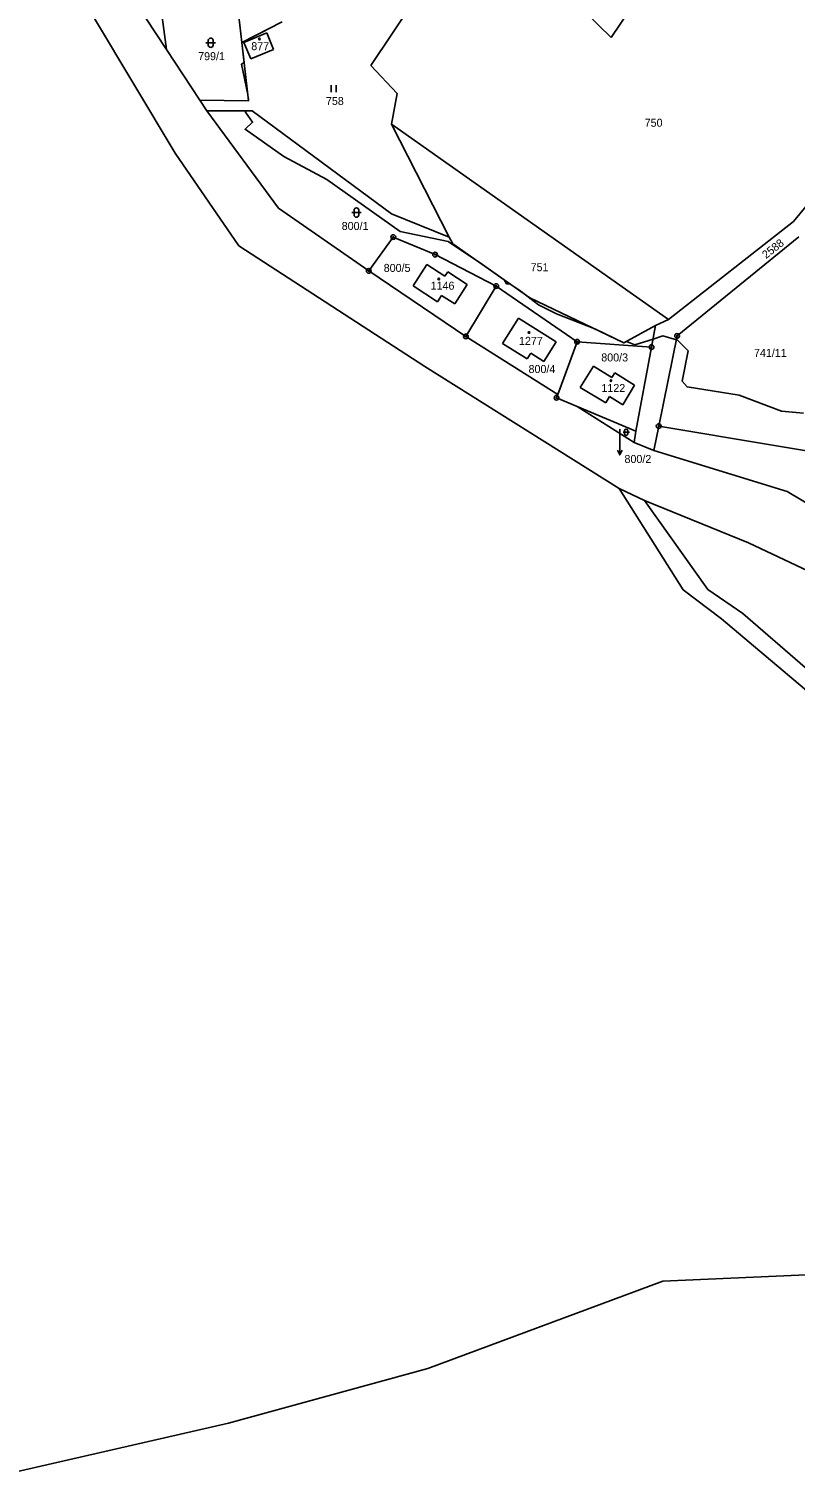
# Model space of a CAD drawing. Extents: x -439246 to -433691, y -1130252 to -1121148.
# Drawn here: x -437462.9 to -437300.2, y -1125380.8 to -1125073 of the extents above; entities that cross this region are included whole.
import ezdxf

# ---------------------------------------------------------------- set-up
doc = ezdxf.new("R2010")
doc.units = 0
for name, color, linetype in [('Vrstva 1', 7, 'Continuous'), ('Vrstva 16', 7, 'Continuous'), ('Vrstva 18', 7, 'Continuous'), ('Vrstva 19', 7, 'Continuous'), ('Vrstva 24', 7, 'Continuous'), ('Vrstva 25', 7, 'Continuous'), ('Vrstva 3', 7, 'Continuous'), ('Vrstva 37', 7, 'Continuous'), ('Vrstva 52', 7, 'Continuous'), ('Vrstva 6', 7, 'Continuous')]:
    doc.layers.add(name, color=color, linetype=linetype)

msp = doc.modelspace()

# ---------------------------------------------------------------- linework, layer by layer
at = {"layer": 'Vrstva 1'}
for points in [[(-437461.68, -1125034.89), (-437433.71, -1125077.38)], [(-437466.29, -1125041.78), (-437431.82, -1125099.44)], [(-437436.93, -1125052.98), (-437433.71, -1125077.38)], [(-437339.3, -1125074.87), (-437364.03, -1125050.61)], [(-437327.5, -1125057.37), (-437339.3, -1125074.87)], [(-437376.38, -1125059.92), (-437390.32, -1125080.83)], [(-437418.51, -1125068.55), (-437417.68, -1125075.89)], [(-437417.68, -1125075.89), (-437409.1, -1125071.55)], [(-437417.24, -1125075.9), (-437412.39, -1125073.88)], [(-437410.94, -1125077.38), (-437412.39, -1125073.88)], [(-437433.71, -1125077.38), (-437426.59, -1125088.2)], [(-437417.68, -1125075.89), (-437416.27, -1125088.29)], [(-437415.79, -1125079.39), (-437417.24, -1125075.9)], [(-437415.79, -1125079.39), (-437410.94, -1125077.38)], [(-437390.32, -1125080.83), (-437384.74, -1125086.77)], [(-437384.74, -1125086.77), (-437385.91, -1125093.24)], [(-437426.59, -1125088.2), (-437425.15, -1125090.42)], [(-437416.27, -1125088.29), (-437426.59, -1125088.2)], [(-437409.94, -1125111.08), (-437425.15, -1125090.42)], [(-437415.5, -1125090.42), (-437425.15, -1125090.42)], [(-437415.5, -1125090.42), (-437385.93, -1125112.32)], [(-437385.91, -1125093.24), (-437327.13, -1125134.72)], [(-437385.91, -1125093.24), (-437373.64, -1125117.26)], [(-437300.58, -1125113.93), (-437285.69, -1125095.97)], [(-437431.82, -1125099.44), (-437418.31, -1125119.09)], [(-437390.74, -1125124.42), (-437409.94, -1125111.08)], [(-437385.93, -1125112.32), (-437373.64, -1125117.26)], [(-437327.13, -1125134.72), (-437300.58, -1125113.93)], [(-437390.74, -1125124.42), (-437385.53, -1125117.24)], [(-437385.53, -1125117.24), (-437376.67, -1125120.98)], [(-437373.64, -1125117.26), (-437372.92, -1125118.67)], [(-437325.27, -1125138.23), (-437299.41, -1125117.2)], [(-437418.31, -1125119.09), (-437378.87, -1125144.72)], [(-437376.67, -1125120.98), (-437363.67, -1125127.66)], [(-437372.92, -1125118.67), (-437356.54, -1125130.14)], [(-437378.45, -1125123.07), (-437381.35, -1125127.62)], [(-437374.57, -1125125.54), (-437378.45, -1125123.07)], [(-437370.13, -1125138.36), (-437390.74, -1125124.42)], [(-437373.99, -1125124.65), (-437374.57, -1125125.54)], [(-437369.84, -1125127.34), (-437373.99, -1125124.65)], [(-437381.35, -1125127.62), (-437376.14, -1125130.99)], [(-437376.14, -1125130.99), (-437375.27, -1125129.65)], [(-437375.27, -1125129.65), (-437372.48, -1125131.45)], [(-437372.48, -1125131.45), (-437369.84, -1125127.34)], [(-437363.67, -1125127.66), (-437370.13, -1125138.36)], [(-437363.67, -1125127.66), (-437346.51, -1125139.48)], [(-437356.54, -1125130.14), (-437336.59, -1125139.73)], [(-437358.94, -1125134.45), (-437362.34, -1125139.83)], [(-437350.96, -1125139.5), (-437358.94, -1125134.45)], [(-437336.59, -1125139.73), (-437329.83, -1125136.01)], [(-437329.83, -1125136.01), (-437330.69, -1125140.61)], [(-437329.83, -1125136.01), (-437327.13, -1125134.72)], [(-437350.6, -1125150.66), (-437370.13, -1125138.36)], [(-437329.19, -1125157.4), (-437325.27, -1125138.23)], [(-437362.34, -1125139.83), (-437357.14, -1125143.13)], [(-437357.14, -1125143.13), (-437356.35, -1125141.88)], [(-437356.35, -1125141.88), (-437353.54, -1125143.65)], [(-437353.54, -1125143.65), (-437350.96, -1125139.5)], [(-437350.6, -1125150.66), (-437346.51, -1125139.48)], [(-437346.51, -1125139.48), (-437330.69, -1125140.61)], [(-437330.69, -1125140.61), (-437334.06, -1125158.5)], [(-437378.87, -1125144.72), (-437337.58, -1125170.62)], [(-437343.06, -1125144.65), (-437345.84, -1125149.19)], [(-437339.11, -1125147.06), (-437343.06, -1125144.65)], [(-437338.51, -1125146.08), (-437339.11, -1125147.06)], [(-437334.29, -1125148.71), (-437338.51, -1125146.08)], [(-437350.87, -1125151.39), (-437350.6, -1125150.66)], [(-437346.48, -1125153.25), (-437350.87, -1125151.39)], [(-437345.84, -1125149.19), (-437340.44, -1125152.48)], [(-437340.44, -1125152.48), (-437339.61, -1125151.13)], [(-437339.61, -1125151.13), (-437336.78, -1125152.86)], [(-437336.78, -1125152.86), (-437334.29, -1125148.71)], [(-437334.39, -1125160.86), (-437346.48, -1125153.25)], [(-437334.06, -1125158.5), (-437346.48, -1125153.25)], [(-437329.19, -1125157.4), (-437330.22, -1125162.57)], [(-437329.19, -1125157.4), (-437281.29, -1125165.42)], [(-437334.06, -1125158.5), (-437334.39, -1125160.86)], [(-437330.22, -1125162.57), (-437334.39, -1125160.86)], [(-437301.92, -1125171.31), (-437330.22, -1125162.57)], [(-437324.02, -1125192.18), (-437337.58, -1125170.62)], [(-437337.58, -1125170.62), (-437332.19, -1125173.18)], [(-437332.19, -1125173.18), (-437318.77, -1125192.08)], [(-437332.19, -1125173.18), (-437310.14, -1125182.17)], [(-437264.1, -1125193.82), (-437301.92, -1125171.31)], [(-437310.14, -1125182.17), (-437286.12, -1125193.55)], [(-437315.87, -1125198.3), (-437324.02, -1125192.18)], [(-437318.77, -1125192.08), (-437311.33, -1125197.2)], [(-437311.33, -1125197.2), (-437258.37, -1125243.11)], [(-437262.54, -1125243.26), (-437315.87, -1125198.3)]]:
    msp.add_lwpolyline(points, dxfattribs=at)
at = {"layer": 'Vrstva 16'}
msp.add_line((-437337.44, -1125160.53), (-437337.44, -1125163.53), dxfattribs=at)
for points in [[(-437337.44, -1125158.02), (-437337.44, -1125160.53)], [(-437336.94, -1125162.53), (-437337.44, -1125163.53), (-437337.94, -1125162.53)]]:
    msp.add_lwpolyline(points, dxfattribs=at)
at = {"layer": 'Vrstva 24'}
for centre, radius in [((-437385.53, -1125117.24), 0.5), ((-437385.53, -1125117.24), 0.1), ((-437376.67, -1125120.98), 0.5), ((-437376.67, -1125120.98), 0.1), ((-437390.74, -1125124.42), 0.5), ((-437390.74, -1125124.42), 0.1), ((-437363.67, -1125127.66), 0.5), ((-437363.67, -1125127.66), 0.1), ((-437370.13, -1125138.36), 0.5), ((-437370.13, -1125138.36), 0.1), ((-437346.51, -1125139.48), 0.5), ((-437346.51, -1125139.48), 0.1), ((-437325.27, -1125138.23), 0.5), ((-437325.27, -1125138.23), 0.1), ((-437330.69, -1125140.61), 0.5), ((-437330.69, -1125140.61), 0.1), ((-437350.87, -1125151.39), 0.5), ((-437350.87, -1125151.39), 0.1), ((-437329.19, -1125157.4), 0.5), ((-437329.19, -1125157.4), 0.1)]:
    msp.add_circle(centre, radius, dxfattribs=at)
at = {"layer": 'Vrstva 25'}
for p, q in [((-437425.31, -1125075.97), (-437423.31, -1125075.97)), ((-437424.81, -1125076.47), (-437424.81, -1125075.47)), ((-437423.81, -1125075.47), (-437423.81, -1125076.47)), ((-437398.7, -1125086.49), (-437398.7, -1125084.99)), ((-437397.7, -1125086.49), (-437397.7, -1125084.99)), ((-437393.85, -1125112.54), (-437393.85, -1125111.54)), ((-437392.85, -1125111.54), (-437392.85, -1125112.54)), ((-437394.35, -1125112.04), (-437392.35, -1125112.04)), ((-437336.76, -1125158.69), (-437335.42, -1125158.69)), ((-437336.42, -1125159.03), (-437336.42, -1125158.35)), ((-437335.76, -1125158.35), (-437335.76, -1125159.03))]:
    msp.add_line(p, q, dxfattribs=at)
for centre in [(-437413.95, -1125075.19), (-437375.88, -1125126.14), (-437356.74, -1125137.52), (-437339.3, -1125147.75)]:
    msp.add_circle(centre, 0.175, dxfattribs=at)
for centre, radius, start, end in [((-437424.31, -1125075.47), 0.5, 0, 180), ((-437424.31, -1125076.47), 0.5, 180, 0), ((-437393.35, -1125111.54), 0.5, 0, 180), ((-437393.35, -1125112.54), 0.5, 180, 0), ((-437336.09, -1125158.35), 0.335, 0, 180), ((-437336.09, -1125159.03), 0.335, 180, 0)]:
    msp.add_arc(centre, radius, start, end, dxfattribs=at)
at = {"layer": 'Vrstva 3'}
for points in [[(-437417.24, -1125075.9), (-437412.39, -1125073.88)], [(-437410.94, -1125077.38), (-437412.39, -1125073.88)], [(-437415.79, -1125079.39), (-437417.24, -1125075.9)], [(-437415.79, -1125079.39), (-437410.94, -1125077.38)], [(-437378.45, -1125123.07), (-437381.35, -1125127.62)], [(-437374.57, -1125125.54), (-437378.45, -1125123.07)], [(-437373.99, -1125124.65), (-437374.57, -1125125.54)], [(-437369.84, -1125127.34), (-437373.99, -1125124.65)], [(-437381.35, -1125127.62), (-437376.14, -1125130.99)], [(-437376.14, -1125130.99), (-437375.27, -1125129.65)], [(-437375.27, -1125129.65), (-437372.48, -1125131.45)], [(-437372.48, -1125131.45), (-437369.84, -1125127.34)], [(-437358.94, -1125134.45), (-437362.34, -1125139.83)], [(-437350.96, -1125139.5), (-437358.94, -1125134.45)], [(-437362.34, -1125139.83), (-437357.14, -1125143.13)], [(-437357.14, -1125143.13), (-437356.35, -1125141.88)], [(-437356.35, -1125141.88), (-437353.54, -1125143.65)], [(-437353.54, -1125143.65), (-437350.96, -1125139.5)], [(-437343.06, -1125144.65), (-437345.84, -1125149.19)], [(-437339.11, -1125147.06), (-437343.06, -1125144.65)], [(-437338.51, -1125146.08), (-437339.11, -1125147.06)], [(-437334.29, -1125148.71), (-437338.51, -1125146.08)], [(-437345.84, -1125149.19), (-437340.44, -1125152.48)], [(-437340.44, -1125152.48), (-437339.61, -1125151.13)], [(-437339.61, -1125151.13), (-437336.78, -1125152.86)], [(-437336.78, -1125152.86), (-437334.29, -1125148.71)]]:
    msp.add_lwpolyline(points, dxfattribs=at)
at = {"layer": 'Vrstva 37'}
for centre in [(-437413.95, -1125075.19), (-437375.88, -1125126.14), (-437356.74, -1125137.52), (-437339.3, -1125147.75)]:
    msp.add_circle(centre, 0.175, dxfattribs=at)
at = {"layer": 'Vrstva 52'}
msp.add_lwpolyline([(-437410.92, -1125072.47), (-437417.68, -1125075.89), (-437417.19, -1125080.16), (-437417.75, -1125080.5), (-437416.42, -1125086.97), (-437416.4, -1125087.14), (-437416.31, -1125087.96), (-437416.38, -1125088.29), (-437426.59, -1125088.2), (-437425.15, -1125090.42), (-437416.83, -1125090.42), (-437416.9, -1125090.72), (-437415.41, -1125092.85), (-437417.01, -1125094.34), (-437408.8, -1125100.1), (-437399.64, -1125105), (-437384.09, -1125116.07), (-437373.87, -1125118.2), (-437366.61, -1125123.09), (-437362.02, -1125126.3), (-437361.51, -1125127.15), (-437360.8, -1125127.15), (-437358.61, -1125128.68), (-437358.41, -1125128.83), (-437354.69, -1125131.63), (-437350.86, -1125133.54), (-437342.77, -1125136.76), (-437336.59, -1125139.73), (-437336.05, -1125139.43), (-437334.25, -1125140.15), (-437330.37, -1125138.9), (-437328.28, -1125138.23), (-437325.43, -1125139.04), (-437325.3, -1125139.08), (-437322.95, -1125141.43), (-437324.23, -1125147.82), (-437323.17, -1125149.09), (-437312.09, -1125150.8), (-437303.14, -1125154.21), (-437298.45, -1125154.63)], dxfattribs=at)
at = {"layer": 'Vrstva 6'}
for points in [[(-437328.32, -1125339.02), (-437248.09, -1125335.5)], [(-437328.32, -1125339.02), (-437378.2, -1125357.54)], [(-437378.2, -1125357.54), (-437420.51, -1125369.21)], [(-437420.51, -1125369.21), (-437471.53, -1125380.83)]]:
    msp.add_lwpolyline(points, dxfattribs=at)

# ---------------------------------------------------------------- texts
at = {"layer": 'Vrstva 16'}
msp.add_text('800/2', height=1.7, dxfattribs=at).set_placement((-437336.45, -1125165.23))
at = {"layer": 'Vrstva 18'}
for s, height, p in [('799/1', 1.7, (-437426.97, -1125079.67)), ('758', 1.7, (-437399.84, -1125089.19)), ('750', 1.7, (-437332.16, -1125093.81)), ('800/1', 1.7, (-437396.49, -1125115.74)), ('800/5', 1.7, (-437387.57, -1125124.65)), ('751', 1.7, (-437356.38, -1125124.49)), ('800/3', 1.7, (-437341.38, -1125143.66)), ('741/11', 1.7, (-437308.96, -1125142.69)), ('800/4', 1.7, (-437356.82, -1125146.12)), ('800/2', 0.1, (-437337.64, -1125158.02))]:
    msp.add_text(s, height=height, dxfattribs=at).set_placement(p)
msp.add_text('2588', height=1.7, rotation=37.99, dxfattribs=at).set_placement((-437306.4, -1125121.94))
at = {"layer": 'Vrstva 19'}
for s, p in [('877', (-437415.69, -1125077.55)), ('1146', (-437377.61, -1125128.42)), ('1277', (-437358.85, -1125140.14)), ('1122', (-437341.35, -1125150.16))]:
    msp.add_text(s, height=1.7, dxfattribs=at).set_placement(p)

doc.saveas('drawing.dxf')
